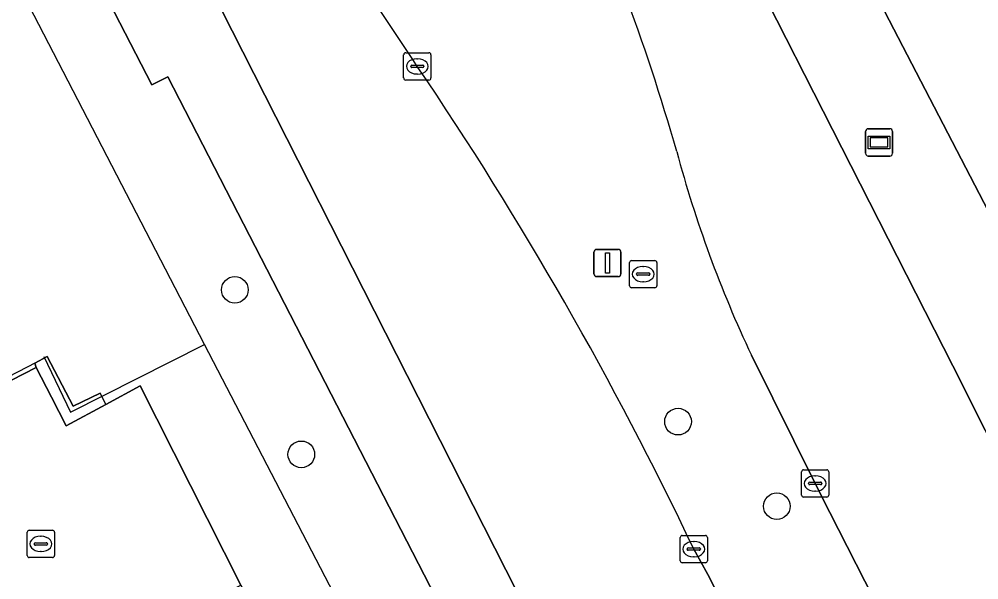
# Model space of a CAD drawing. Extents: x 158455 to 159797, y 387218 to 388672.
# Drawn here: x 159177.48 to 159212.69, y 387653.99 to 387674.56 of the extents above; entities that cross this region are included whole.
import ezdxf

# ---------------------------------------------------------------- set-up
doc = ezdxf.new("R2010")
doc.units = 0
for name, color, linetype in [('IMGEO_Berm_groen', 7, 'Continuous'), ('IMGEO_Boom', 7, 'Continuous'), ('IMGEO_Groenvoorziening', 7, 'Continuous'), ('IMGEO_Haag', 7, 'Continuous'), ('IMGEO_Hek', 7, 'Continuous'), ('IMGEO_Kolk', 7, 'Continuous'), ('IMGEO_Lichtmast', 7, 'Continuous'), ('IMGEO_Rijbaan_lokaal_gesloten', 7, 'Continuous'), ('IMGEO_Rioolput', 7, 'Continuous'), ('IMGEO_Voetpad_open', 7, 'Continuous'), ('IMGEO_Wegwijzer', 7, 'Continuous')]:
    doc.layers.add(name, color=color, linetype=linetype)

msp = doc.modelspace()

# ---------------------------------------------------------------- linework, layer by layer
at = {"layer": 'IMGEO_Berm_groen'}
for points in [[(159156.817, 387722.586), (159155.621, 387723.923), (159182.351, 387672.147), (159182.93, 387672.441), (159271.685, 387500), (159273.219, 387497.081), (159275.472, 387498.379), (159274.637, 387500), (159224.373, 387597.522), (159197.094, 387650.888)], [(159187.307, 387717.229), (159192.149, 387707.781), (159192.571, 387706.958), (159281.857, 387534.952)], [(159257.401, 387572.99), (159262.954, 387562.114), (159281.181, 387526.636), (159290.398, 387508.43), (159290.867, 387507.646), (159300.525, 387513.26), (159292.149, 387529.173), (159290.67, 387528.651), (159288.784, 387528.369), (159288.108, 387528.144), (159287.312, 387528.045), (159286.124, 387528.211), (159285.386, 387528.523), (159284.729, 387528.982), (159283.957, 387529.9), (159282.59, 387532.757), (159281.857, 387534.952), (159192.571, 387706.958)], [(159199.842, 387685.23), (159212.083, 387661.171), (159212.716, 387659.884), (159237.406, 387611.978), (159239.049, 387608.807), (159241.999, 387608.861), (159245.217, 387602.6), (159245.091, 387602.541), (159253.767, 387585.522), (159254.463, 387583.655), (159256.017, 387577.814)], [(159197.094, 387650.888), (159195.742, 387653.558), (159181.274, 387682.076)], [(159202.233, 387655.113), (159202.742, 387654.181), (159229.001, 387602.664), (159235.528, 387590.139), (159247.018, 387567.841), (159251.487, 387570.079), (159236.11, 387599.772), (159207.229, 387656.454), (159206.686, 387657.523), (159204.346, 387662.226)]]:
    msp.add_lwpolyline(points, dxfattribs=at)
for centre, radius, start, end in [((158827.754, 387431.996), 436.737, 33.4657, 34.01978), ((159128.298, 387648.858), 76.214, 15.87717, 20.56233), ((159080.31, 387597.051), 135.043, 25.46478, 34.13498), ((159245.337, 387681.492), 45.293, 195.0801, 205.1736)]:
    msp.add_arc(centre, radius, start, end, dxfattribs=at)
at = {"layer": 'IMGEO_Boom'}
for centre in [(159185.391, 387664.628), (159201.654, 387659.791), (159187.831, 387658.59), (159205.278, 387656.688)]:
    msp.add_circle(centre, 0.489, dxfattribs=at)
at = {"layer": 'IMGEO_Groenvoorziening'}
for points in [[(159182.93, 387672.441), (159182.351, 387672.147), (159155.621, 387723.923), (159154.809, 387724.831), (159154.231, 387725.334), (159153.518, 387725.84), (159078.083, 387721.434)], [(159181.83, 387517.056), (159167.842, 387544.44), (159152.431, 387536.583), (159178.552, 387485.484), (159192.307, 387458.609), (159189.892, 387457.367), (159170.383, 387447.329), (159173.973, 387440.238), (159212.144, 387462.192), (159250.692, 387484.096), (159270.982, 387495.792), (159273.219, 387497.081), (159271.685, 387500), (159182.93, 387672.441)], [(159175.853, 387660.626), (159178.106, 387661.783), (159178.051, 387661.934), (159178.51, 387662.178), (159179.458, 387660.36), (159180.451, 387660.84), (159180.659, 387660.421), (159181.921, 387661.102), (159185.611, 387653.792), (159191.854, 387641.425), (159246.168, 387535.846)]]:
    msp.add_lwpolyline(points, dxfattribs=at)
msp.add_lwpolyline([(159178.51, 387662.178), (159178.051, 387661.934), (159178.106, 387661.783), (159178.665, 387660.686), (159179.201, 387659.635), (159180.659, 387660.421), (159180.451, 387660.84), (159179.458, 387660.36)], close=True, dxfattribs=at)
at = {"layer": 'IMGEO_Haag'}
msp.add_lwpolyline([(159178.51, 387662.178), (159178.051, 387661.934), (159178.106, 387661.783), (159178.665, 387660.686), (159179.201, 387659.635), (159180.659, 387660.421), (159180.451, 387660.84), (159179.458, 387660.36)], close=True, dxfattribs=at)
at = {"layer": 'IMGEO_Hek'}
for points in [[(159184.28, 387662.622), (159152.999, 387723.033), (159078.62, 387720.094)], [(159178.383, 387662.178), (159179.36, 387660.136), (159184.28, 387662.622)], [(159270.015, 387497.509), (159184.28, 387662.622)], [(159175.718, 387660.736), (159178.113, 387661.973)]]:
    msp.add_lwpolyline(points, dxfattribs=at)
at = {"layer": 'IMGEO_Kolk'}
for p, q in [((159191.586, 387672.403), (159191.586, 387673.255)), ((159191.661, 387673.329), (159192.513, 387673.329)), ((159192.587, 387673.255), (159192.587, 387672.403)), ((159191.845, 387672.823), (159191.845, 387672.835)), ((159191.888, 387672.872), (159192.286, 387672.872)), ((159192.074, 387673.109), (159192.099, 387673.109)), ((159192.329, 387672.835), (159192.329, 387672.823)), ((159192.283, 387672.786), (159191.885, 387672.786)), ((159192.097, 387672.549), (159192.072, 387672.549)), ((159192.513, 387672.329), (159191.661, 387672.329)), ((159206.26, 387658.023), (159207.112, 387658.023)), ((159206.185, 387657.097), (159206.185, 387657.949)), ((159206.673, 387657.803), (159206.698, 387657.803)), ((159207.186, 387657.949), (159207.186, 387657.097)), ((159206.444, 387657.517), (159206.444, 387657.529)), ((159206.882, 387657.48), (159206.484, 387657.48)), ((159206.487, 387657.566), (159206.885, 387657.566)), ((159206.928, 387657.529), (159206.928, 387657.517)), ((159207.112, 387657.023), (159206.26, 387657.023)), ((159206.696, 387657.243), (159206.671, 387657.243)), ((159177.774, 387654.877), (159177.774, 387655.729)), ((159177.849, 387655.803), (159178.701, 387655.803)), ((159178.262, 387655.583), (159178.287, 387655.583)), ((159178.775, 387655.729), (159178.775, 387654.877)), ((159201.732, 387654.687), (159201.732, 387655.539)), ((159201.807, 387655.613), (159202.659, 387655.613)), ((159202.733, 387655.539), (159202.733, 387654.687)), ((159178.033, 387655.297), (159178.033, 387655.309)), ((159178.471, 387655.26), (159178.073, 387655.26)), ((159178.076, 387655.346), (159178.474, 387655.346)), ((159178.517, 387655.309), (159178.517, 387655.297)), ((159202.22, 387655.393), (159202.245, 387655.393)), ((159178.285, 387655.023), (159178.26, 387655.023)), ((159201.991, 387655.107), (159201.991, 387655.119)), ((159202.429, 387655.07), (159202.031, 387655.07)), ((159202.034, 387655.156), (159202.432, 387655.156)), ((159202.475, 387655.119), (159202.475, 387655.107)), ((159178.701, 387654.803), (159177.849, 387654.803)), ((159202.659, 387654.613), (159201.807, 387654.613)), ((159202.243, 387654.833), (159202.218, 387654.833))]:
    msp.add_line(p, q, dxfattribs=at)
for points in [[(159191.586, 387672.403), (159191.586, 387673.255)], [(159191.661, 387673.329), (159192.513, 387673.329)], [(159192.587, 387673.255), (159192.587, 387672.403)], [(159192.513, 387672.329), (159191.661, 387672.329)], [(159206.26, 387658.023), (159207.112, 387658.023)], [(159206.185, 387657.097), (159206.185, 387657.949)], [(159207.186, 387657.949), (159207.186, 387657.097)], [(159207.112, 387657.023), (159206.26, 387657.023)], [(159177.774, 387654.877), (159177.774, 387655.729)], [(159177.849, 387655.803), (159178.701, 387655.803)], [(159178.775, 387655.729), (159178.775, 387654.877)], [(159201.732, 387654.687), (159201.732, 387655.539)], [(159201.807, 387655.613), (159202.659, 387655.613)], [(159202.733, 387655.539), (159202.733, 387654.687)], [(159178.701, 387654.803), (159177.849, 387654.803)], [(159202.659, 387654.613), (159201.807, 387654.613)]]:
    msp.add_lwpolyline(points, dxfattribs=at)
for centre, radius, start, end in [((159191.663, 387673.253), 0.0765, 91.552, 178.448), ((159191.663, 387673.253), 0.0765, 91.552, 178.448), ((159192.511, 387673.253), 0.0765, 1.552, 88.448), ((159192.511, 387673.253), 0.0765, 1.552, 88.448), ((159191.885, 387672.832), 0.0403, 85.8775, 175.7526), ((159191.882, 387672.822), 0.0366, 178.938, 274.7102), ((159192.286, 387672.829), 0.043, 264.8664, 352.4533), ((159192.29, 387672.834), 0.0386, 1.7309, 96.639), ((159191.663, 387672.405), 0.0765, 181.552, 268.448), ((159191.663, 387672.405), 0.0765, 181.552, 268.448), ((159192.511, 387672.405), 0.0765, 271.552, 358.448), ((159192.511, 387672.405), 0.0765, 271.552, 358.448), ((159206.262, 387657.947), 0.0765, 91.552, 178.448), ((159206.262, 387657.947), 0.0765, 91.552, 178.448), ((159207.11, 387657.947), 0.0765, 1.552, 88.448), ((159207.11, 387657.947), 0.0765, 1.552, 88.448), ((159206.484, 387657.526), 0.0403, 85.8775, 175.7526), ((159206.481, 387657.516), 0.0366, 178.938, 274.7102), ((159206.885, 387657.523), 0.043, 264.8664, 352.4533), ((159206.889, 387657.528), 0.0386, 1.7309, 96.639), ((159206.262, 387657.099), 0.0765, 181.552, 268.448), ((159206.262, 387657.099), 0.0765, 181.552, 268.448), ((159207.11, 387657.099), 0.0765, 271.552, 358.448), ((159207.11, 387657.099), 0.0765, 271.552, 358.448), ((159177.851, 387655.727), 0.0765, 91.552, 178.448), ((159177.851, 387655.727), 0.0765, 91.552, 178.448), ((159178.699, 387655.727), 0.0765, 1.552, 88.448), ((159178.699, 387655.727), 0.0765, 1.552, 88.448), ((159201.809, 387655.537), 0.0765, 91.552, 178.448), ((159201.809, 387655.537), 0.0765, 91.552, 178.448), ((159202.657, 387655.537), 0.0765, 1.552, 88.448), ((159202.657, 387655.537), 0.0765, 1.552, 88.448), ((159178.073, 387655.306), 0.0403, 85.8775, 175.7526), ((159178.07, 387655.296), 0.0366, 178.938, 274.7102), ((159178.474, 387655.303), 0.043, 264.8664, 352.4533), ((159178.478, 387655.308), 0.0386, 1.7309, 96.639), ((159177.851, 387654.879), 0.0765, 181.552, 268.448), ((159177.851, 387654.879), 0.0765, 181.552, 268.448), ((159178.699, 387654.879), 0.0765, 271.552, 358.448), ((159178.699, 387654.879), 0.0765, 271.552, 358.448), ((159202.031, 387655.116), 0.0403, 85.8775, 175.7526), ((159202.028, 387655.106), 0.0366, 178.938, 274.7102), ((159202.432, 387655.113), 0.043, 264.8664, 352.4533), ((159202.436, 387655.118), 0.0386, 1.7309, 96.639), ((159201.809, 387654.689), 0.0765, 181.552, 268.448), ((159201.809, 387654.689), 0.0765, 181.552, 268.448), ((159202.657, 387654.689), 0.0765, 271.552, 358.448), ((159202.657, 387654.689), 0.0765, 271.552, 358.448)]:
    msp.add_arc(centre, radius, start, end, dxfattribs=at)
for centre, major_axis, ratio, start_param, end_param in [((159192.073, 387672.829), (-0.387, 0.002), 0.722429, 4.712389, 7.853982), ((159192.098, 387672.829), (-0.39, 0.002), 0.717154, 1.570796, 4.712389), ((159206.672, 387657.523), (-0.387, 0.002), 0.722429, 4.712389, 7.853982), ((159206.697, 387657.523), (-0.39, 0.002), 0.717154, 1.570796, 4.712389), ((159178.261, 387655.303), (-0.387, 0.002), 0.722429, 4.712389, 7.853982), ((159178.286, 387655.303), (-0.39, 0.002), 0.717154, 1.570796, 4.712389), ((159202.219, 387655.113), (-0.387, 0.002), 0.722429, 4.712389, 7.853982), ((159202.244, 387655.113), (-0.39, 0.002), 0.717154, 1.570796, 4.712389)]:
    msp.add_ellipse(centre, major_axis=major_axis, ratio=ratio, start_param=start_param, end_param=end_param, dxfattribs=at)
at = {"layer": 'IMGEO_Lichtmast'}
for p, q in [((159198.668, 387666.114), (159199.458, 387666.114)), ((159199.458, 387666.114), (159198.668, 387666.114)), ((159198.568, 387665.214), (159198.568, 387666.014)), ((159198.568, 387666.014), (159198.568, 387665.214)), ((159199.558, 387666.014), (159199.558, 387665.214)), ((159199.558, 387665.214), (159199.558, 387666.014)), ((159199.458, 387665.114), (159198.668, 387665.114)), ((159198.668, 387665.114), (159199.458, 387665.114))]:
    msp.add_line(p, q, dxfattribs=at)
msp.add_lwpolyline([(159198.988, 387665.989), (159199.138, 387665.989), (159199.138, 387665.239), (159198.988, 387665.239), (159198.988, 387665.989)], dxfattribs=at)
for centre, start, end in [((159198.668, 387666.014), 90, 180), ((159198.668, 387666.014), 90, 180), ((159199.458, 387666.014), 0, 90), ((159199.458, 387666.014), 360, 90), ((159198.668, 387665.214), 180, 270), ((159198.668, 387665.214), 180, 270), ((159199.458, 387665.214), 270, 0), ((159199.458, 387665.214), 270, 0)]:
    msp.add_arc(centre, 0.1, start, end, dxfattribs=at)
at = {"layer": 'IMGEO_Rijbaan_lokaal_gesloten'}
for points in [[(159237.406, 387611.978), (159212.716, 387659.884), (159212.083, 387661.171), (159199.842, 387685.23)], [(159181.274, 387682.076), (159195.742, 387653.558), (159197.094, 387650.888), (159224.373, 387597.522), (159274.637, 387500), (159275.472, 387498.379), (159276.843, 387495.751), (159282.423, 387499.073), (159281.947, 387500), (159280.917, 387502.005), (159277.722, 387508.227), (159260.903, 387540.888), (159256.389, 387549.655), (159247.018, 387567.841), (159235.528, 387590.139), (159229.001, 387602.664), (159202.742, 387654.181)], [(159204.346, 387662.226), (159206.686, 387657.523), (159207.229, 387656.454), (159236.11, 387599.772), (159251.487, 387570.079), (159255.287, 387562.74), (159265.464, 387542.921), (159285.257, 387504.376), (159286.768, 387501.433), (159293.23, 387505.231)], [(159202.742, 387654.181), (159202.233, 387655.113)]]:
    msp.add_lwpolyline(points, dxfattribs=at)
for centre, radius, start, end in [((158827.754, 387431.996), 436.737, 33.4657, 34.01978), ((159128.298, 387648.858), 76.214, 15.87717, 20.56233), ((159080.31, 387597.051), 135.043, 25.46478, 34.13498), ((159245.337, 387681.492), 45.293, 195.0801, 205.1736)]:
    msp.add_arc(centre, radius, start, end, dxfattribs=at)
at = {"layer": 'IMGEO_Rioolput'}
for p, q in [((159199.875, 387664.778), (159199.875, 387665.63)), ((159199.95, 387665.704), (159200.802, 387665.704)), ((159200.363, 387665.484), (159200.388, 387665.484)), ((159200.876, 387665.63), (159200.876, 387664.778)), ((159200.134, 387665.198), (159200.134, 387665.21)), ((159200.572, 387665.161), (159200.174, 387665.161)), ((159200.177, 387665.247), (159200.575, 387665.247)), ((159200.618, 387665.21), (159200.618, 387665.198)), ((159200.802, 387664.704), (159199.95, 387664.704)), ((159200.386, 387664.924), (159200.361, 387664.924))]:
    msp.add_line(p, q, dxfattribs=at)
for points in [[(159199.875, 387664.778), (159199.875, 387665.63)], [(159199.95, 387665.704), (159200.802, 387665.704)], [(159200.876, 387665.63), (159200.876, 387664.778)], [(159200.802, 387664.704), (159199.95, 387664.704)]]:
    msp.add_lwpolyline(points, dxfattribs=at)
for centre, radius, start, end in [((159199.952, 387665.628), 0.0765, 91.552, 178.448), ((159199.952, 387665.628), 0.0765, 91.552, 178.448), ((159200.8, 387665.628), 0.0765, 1.552, 88.448), ((159200.8, 387665.628), 0.0765, 1.552, 88.448), ((159200.174, 387665.207), 0.0403, 85.8775, 175.7526), ((159200.171, 387665.197), 0.0366, 178.938, 274.7102), ((159200.575, 387665.204), 0.043, 264.8664, 352.4533), ((159200.579, 387665.209), 0.0386, 1.7309, 96.639), ((159199.952, 387664.78), 0.0765, 181.552, 268.448), ((159199.952, 387664.78), 0.0765, 181.552, 268.448), ((159200.8, 387664.78), 0.0765, 271.552, 358.448), ((159200.8, 387664.78), 0.0765, 271.552, 358.448)]:
    msp.add_arc(centre, radius, start, end, dxfattribs=at)
for centre, major_axis, ratio, start_param, end_param in [((159200.362, 387665.204), (-0.387, 0.002), 0.722429, 4.712389, 7.853982), ((159200.387, 387665.204), (-0.39, 0.002), 0.717154, 1.570796, 4.712389)]:
    msp.add_ellipse(centre, major_axis=major_axis, ratio=ratio, start_param=start_param, end_param=end_param, dxfattribs=at)
at = {"layer": 'IMGEO_Voetpad_open'}
msp.add_lwpolyline([(159175.591, 387647.372), (159174.864, 387648.787), (159182.568, 387652.736), (159182.773, 387652.336), (159185.611, 387653.792), (159181.921, 387661.102), (159180.659, 387660.421), (159179.201, 387659.635), (159178.665, 387660.686), (159178.106, 387661.783), (159175.853, 387660.626), (159144.522, 387644.533), (159142.537, 387643.513), (159143.088, 387642.425), (159143.599, 387641.416), (159142.802, 387641.035), (159142.813, 387641.013), (159146.311, 387634.134), (159151.892, 387637.005), (159152.628, 387635.584), (159153.723, 387636.146)], close=True, dxfattribs=at)
at = {"layer": 'IMGEO_Wegwijzer'}
for p, q in [((159208.534, 387669.64), (159208.534, 387670.44)), ((159208.534, 387670.44), (159208.534, 387669.64)), ((159208.634, 387670.54), (159209.424, 387670.54)), ((159209.424, 387670.54), (159208.634, 387670.54)), ((159209.524, 387670.44), (159209.524, 387669.64)), ((159209.524, 387669.64), (159209.524, 387670.44)), ((159209.424, 387669.54), (159208.634, 387669.54)), ((159208.634, 387669.54), (159209.424, 387669.54))]:
    msp.add_line(p, q, dxfattribs=at)
for points in [[(159208.635, 387670.272), (159209.423, 387670.272), (159209.423, 387669.808), (159208.635, 387669.808), (159208.635, 387670.272)], [(159208.7, 387670.207), (159208.7, 387669.873), (159209.358, 387669.873), (159209.358, 387670.207), (159208.7, 387670.207)]]:
    msp.add_lwpolyline(points, dxfattribs=at)
for centre, start, end in [((159208.634, 387670.44), 90, 180), ((159208.634, 387670.44), 90, 180), ((159209.424, 387670.44), 0, 90), ((159209.424, 387670.44), 360, 90), ((159208.634, 387669.64), 180, 270), ((159208.634, 387669.64), 180, 270), ((159209.424, 387669.64), 270, 0), ((159209.424, 387669.64), 270, 0)]:
    msp.add_arc(centre, 0.1, start, end, dxfattribs=at)

doc.saveas('drawing.dxf')
